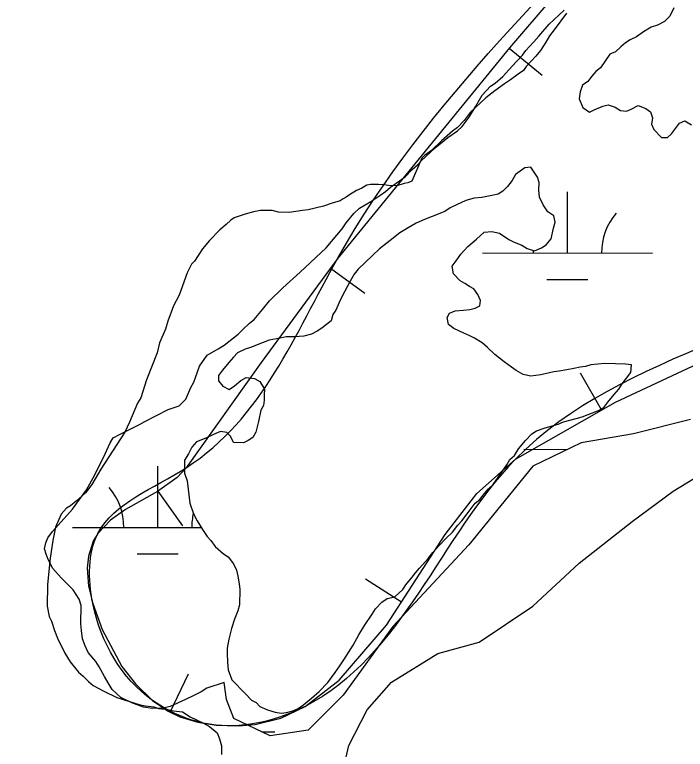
# Model space of a CAD drawing. Extents: x 3187622 to 3225504, y 800805 to 826213.
# Drawn here: x 3194456.1 to 3194850.2, y 816600.8 to 817032.9 of the extents above; entities that cross this region are included whole.
import ezdxf

# ---------------------------------------------------------------- set-up
doc = ezdxf.new("R2010")
doc.units = 0
for name, color, linetype in [('V-BORW-LINE', 7, 'Continuous'), ('V-LEVE-TOET', 7, 'Continuous'), ('V-SITE-VEGE', 7, 'Continuous'), ('V-WETL-SWMP', 7, 'Continuous')]:
    doc.layers.add(name, color=color, linetype=linetype)

msp = doc.modelspace()

# ---------------------------------------------------------------- linework, layer by layer
at = {"layer": 'V-BORW-LINE'}
for p, q in [((3194746.7, 817013.22), (3194766.07, 816997.42)), ((3194641.68, 816883.91), (3194661.85, 816869.14)), ((3194801.01, 816800.43), (3194788.61, 816822.14)), ((3194540.2, 816752.68), (3194554.65, 816732.28)), ((3194683.3, 816687.35), (3194662.32, 816700.94)), ((3194547.46, 816622.65), (3194558.26, 816645.2))]:
    msp.add_line(p, q, dxfattribs=at)
msp.add_lwpolyline([(3194851.12, 817135.17), (3194746.93, 817013.51), (3194645.98, 816889.8), (3194601, 816828.32), (3194556.89, 816766.49), (3194551.48, 816760.67), (3194540, 816752.54), (3194521.09, 816741.86), (3194512.34, 816735.62), (3194504.96, 816727.79), (3194502.26, 816723.25), (3194499.43, 816714.43), (3194498.71, 816707.39), (3194499.47, 816696.71), (3194501.95, 816686.66), (3194507.53, 816671.31), (3194518.95, 816649.5), (3194526.98, 816639.26), (3194537.13, 816629.54), (3194546.23, 816623.24), (3194553.16, 816619.92), (3194563.7, 816616.73), (3194574.39, 816615.09), (3194587.46, 816614.63), (3194597.46, 816615.5), (3194612.39, 816619.14), (3194626.73, 816626.04), (3194646.79, 816641.43), (3194674.62, 816673.95), (3194709.06, 816727.1), (3194727.75, 816751.39), (3194750.38, 816771.52), (3194809.14, 816805.07), (3194902.99, 816848.99)], dxfattribs=at)
for points in [[(3195014.15, 820127.75), (3195051.19, 820036.46), (3195079.12, 820023.13), (3195095.71, 820005.48), (3195110.87, 819937.09), (3195175.18, 819834.09), (3195197.05, 819771.03), (3195216.38, 819742.56), (3195236.04, 819732.06), (3195343.12, 819557.82), (3195386.44, 819443.91), (3195423.7, 819413.93), (3195435.21, 819377.25), (3195508.27, 819247.2), (3195522.81, 819188.06), (3195531.45, 819165.39), (3195561.32, 819136.96), (3195612.02, 819024.14), (3195671.57, 818940.87), (3195804.67, 818724.14), (3195856.56, 818587.84), (3195891.34, 818540.3), (3195946.95, 818432.98), (3195956.46, 818375.34), (3195967.94, 818321.95), (3195990.82, 818279.05), (3196012.85, 818284.02), (3196051.01, 818244.87), (3196059.66, 818210.47), (3196153.95, 818074.67), (3196181.72, 817999.75), (3196229.44, 817932.57), (3196235.77, 817878.6), (3196234, 817870.87), (3196216.51, 817843.18), (3196019.64, 817732.45), (3196013.69, 817705.61), (3195965.94, 817606.89), (3195937.72, 817579.99), (3195806.13, 817496.91), (3195442.67, 817228.37), (3195277.14, 817095.71), (3195161.32, 817066.03), (3195006.88, 816920.63), (3194988.89, 816904.25), (3194750.38, 816771.52), (3194626.73, 816626.04), (3194574.39, 816615.09), (3194537.13, 816629.54), (3194501.95, 816686.66), (3194504.96, 816727.79), (3194556.89, 816766.49), (3194645.98, 816889.8), (3194851.12, 817135.17), (3195025.56, 817293.29), (3195054.54, 817305.11), (3195088.97, 817312.31), (3195131.73, 817304.68), (3195173.61, 817273.69), (3195209.05, 817258.25), (3195260.24, 817261.31), (3195353.01, 817281.39), (3195400.75, 817303.61), (3195373.09, 817435.12), (3195339.33, 817521), (3195289.98, 817592.8), (3195254.4, 817614.07), (3195190.76, 817615.52), (3195163.19, 817607.83), (3195157.18, 817596.8), (3195038.44, 817517.79), (3194984.54, 817508.55), (3194920.16, 817535.33), (3194908.54, 817585.46), (3194818.39, 817760.02), (3194797.87, 817802.86), (3194765.35, 817861.17), (3194714.04, 817919.63), (3194687.02, 818000.29), (3194630.78, 818119.48), (3194667.35, 818141.82), (3194702.39, 818151.49), (3194837.38, 818213.06), (3194902.29, 818255.28), (3194911.56, 818327.13), (3194902.19, 818415.3), (3194985.45, 818303.67), (3195064.11, 818358.96), (3195105.49, 818400.26), (3195062.31, 818499.25), (3195048.25, 818530.37), (3195002.15, 818631.92), (3194941.61, 818693.57), (3194763.92, 818992.26), (3194734, 819033.87), (3194637.04, 819125.69), (3194584.72, 819145.81)], [(3196241.27, 817112.96), (3196187.2, 817101.14), (3196138.75, 817032.74), (3196088.43, 817012.87), (3195953, 816925.99), (3195899.33, 816905.37), (3195781.81, 816806.71), (3195594.28, 816676.7), (3195413.44, 816523.58), (3195389.29, 816511.09), (3195313.02, 816463.37), (3195245.55, 816442.85), (3195222.3, 816414.73), (3195163.29, 816387.92), (3195047.51, 816304.89), (3194935.14, 816249.6), (3194812.99, 816161.04), (3194805.91, 816145.66), (3194746.05, 816094.04), (3194647.8, 816043.7), (3194629.58, 816032.25), (3194591.91, 815986.22), (3194549.08, 815951.34), (3194395.29, 815874.38), (3194258.39, 815765.48), (3194069.15, 815636.55), (3194006.7, 815583.46), (3193831.37, 815468.22), (3193729.92, 815426.83), (3193580.77, 815328.06), (3193563.72, 815307.5), (3193551.24, 815258.96), (3193525.83, 815245.59), (3193501.57, 815240.11), (3193462.89, 815234.89), (3193427.69, 815199.97), (3193352.7, 815199.74), (3193347.08, 815190.96), (3193324.73, 815165.28), (3193207.42, 815103.3), (3193237.1, 814978.4), (3193295.13, 814940.81), (3193324.37, 814933.34), (3193440.81, 814978.41), (3193485.54, 815011.38), (3193578.25, 815059), (3193615.71, 815092.97), (3193655.97, 815109.39), (3193736.38, 815214.03), (3193778.98, 815244.75), (3193816.96, 815264.77), (3194141.69, 815425.78), (3194196.67, 815443.18), (3194301.91, 815498.91), (3194468.77, 815564.75), (3194506.33, 815578.81), (3194775.79, 815754.88), (3194894.14, 815820.02), (3195170.73, 816004.74), (3195286.56, 816071.95), (3195340.18, 816114.84), (3195742.43, 816429.66), (3195817.31, 816477.06), (3196015.71, 816636.79), (3196072.23, 816673.3), (3196182.84, 816763.66), (3196298.35, 816843.98), (3196542.12, 816994.91), (3196608.52, 817020.17), (3196642.12, 817042.71), (3196645.81, 817058.79), (3196635.5, 817099.25), (3196589.31, 817224.53), (3196534.67, 817258.79), (3196478.87, 817245.01), (3196376.28, 817177.57), (3196308.53, 817147.9), (3196241.27, 817112.96)]]:
    msp.add_spline(points, degree=3, dxfattribs=at)
at = {"layer": 'V-LEVE-TOET'}
msp.add_lwpolyline([(3194647.26, 816581.02), (3194652.43, 816603.05), (3194663.22, 816624.16), (3194677.49, 816640.42), (3194704.69, 816657.29), (3194729.06, 816663.88), (3194760.62, 816684.94), (3194787.74, 816710.36), (3194819.03, 816734.84), (3194843.04, 816752.66), (3194877.05, 816773.5), (3194900.62, 816787.16), (3194929.74, 816807.47), (3194952.31, 816824.05), (3194976.08, 816842.11), (3194996.17, 816861.36), (3195035.49, 816889.33), (3195073.34, 816916.57), (3195133.58, 816953.54)], dxfattribs=at)
at = {"layer": 'V-SITE-VEGE'}
for p, q in [((3194780.27, 817033.82), (3194773.08, 817024.05)), ((3194773.08, 817024.05), (3194770.29, 817020.39)), ((3194770.29, 817020.39), (3194768.3, 817016.73)), ((3194768.3, 817016.73), (3194765.11, 817011.85)), ((3194765.11, 817011.85), (3194762.31, 817008.59)), ((3194762.31, 817008.59), (3194756.71, 817002.47)), ((3194756.71, 817002.47), (3194755.12, 817000.03)), ((3194751.91, 816997.98), (3194747.49, 816994.7)), ((3194755.12, 817000.03), (3194751.91, 816997.98)), ((3194747.49, 816994.7), (3194743.88, 816992.24)), ((3194743.88, 816992.24), (3194738.25, 816988.15)), ((3194738.25, 816988.15), (3194733.04, 816984.06)), ((3194733.04, 816984.06), (3194723.82, 816975.48)), ((3194723.82, 816975.48), (3194720.23, 816970.59)), ((3194720.23, 816970.59), (3194716.22, 816966.51)), ((3194713.41, 816964.47), (3194707, 816958.74)), ((3194716.22, 816966.51), (3194713.41, 816964.47)), ((3194707, 816958.74), (3194700.99, 816953.03)), ((3194700.99, 816953.03), (3194696.98, 816950.16)), ((3194695.37, 816948.53), (3194689.46, 816934.92)), ((3194695.77, 816948.94), (3194695.37, 816948.53)), ((3194696.98, 816950.16), (3194695.77, 816948.94)), ((3194665.23, 816933.07), (3194662.94, 816932.65)), ((3194669.79, 816932.99), (3194665.23, 816933.07)), ((3194672.99, 816932.93), (3194669.79, 816932.99)), ((3194684.87, 816933.63), (3194680.74, 816932.34)), ((3194687.16, 816934.05), (3194684.87, 816933.63)), ((3194689.46, 816934.92), (3194687.16, 816934.05)), ((3194656.96, 816929.56), (3194652.8, 816926.9)), ((3194660.17, 816930.88), (3194656.96, 816929.56)), ((3194662.94, 816932.65), (3194660.17, 816930.88)), ((3194675.72, 816932.43), (3194672.99, 816932.93)), ((3194680.74, 816932.34), (3194675.72, 816932.43)), ((3194649.11, 816924.68), (3194647.26, 816923.34)), ((3194650.95, 816925.56), (3194649.11, 816924.68)), ((3194652.8, 816926.9), (3194650.95, 816925.56)), ((3194637.62, 816920.32), (3194628.46, 816918.2)), ((3194642.67, 816922.06), (3194637.62, 816920.32)), ((3194647.26, 816923.34), (3194642.67, 816922.06)), ((3194596.48, 816916.94), (3194591.44, 816915.66)), ((3194600.61, 816917.78), (3194596.48, 816916.94)), ((3194607.45, 816917.66), (3194600.61, 816917.78)), ((3194611.08, 816916.68), (3194607.45, 816917.66)), ((3194617.47, 816916.57), (3194611.08, 816916.68)), ((3194625.26, 816917.8), (3194617.47, 816916.57)), ((3194628.46, 816918.2), (3194625.26, 816917.8)), ((3194583.16, 816912.16), (3194580.38, 816909.47)), ((3194585.01, 816913.49), (3194583.16, 816912.16)), ((3194591.44, 816915.66), (3194585.01, 816913.49)), ((3194580.38, 816909.47), (3194576.67, 816906.34)), ((3194576.67, 816906.34), (3194570.63, 816900.05)), ((3194570.63, 816900.05), (3194566.43, 816895.11)), ((3194566.43, 816895.11), (3194561.74, 816887.89)), ((3194559.88, 816886.09), (3194557.51, 816881.12)), ((3194561.74, 816887.89), (3194559.88, 816886.09)), ((3194557.51, 816881.12), (3194552.71, 816867.97)), ((3194552.71, 816867.97), (3194549.41, 816861.63)), ((3194549.41, 816861.63), (3194546.05, 816852.57)), ((3194546.05, 816852.57), (3194544.6, 816848.03)), ((3194544.6, 816848.03), (3194541.26, 816839.87)), ((3194541.26, 816839.87), (3194539.79, 816833.96)), ((3194539.79, 816833.96), (3194533.57, 816818.1)), ((3194533.57, 816818.1), (3194530.19, 816807.66)), ((3194528.31, 816804.5), (3194523.55, 816793.17)), ((3194530.19, 816807.66), (3194528.31, 816804.5)), ((3194523.55, 816793.17), (3194520.71, 816787.29)), ((3194520.71, 816787.29), (3194506.63, 816765.63)), ((3194506.63, 816765.63), (3194501.45, 816756.59)), ((3194501.45, 816756.59), (3194497.71, 816751.64)), ((3194497.71, 816751.64), (3194492.15, 816746.72)), ((3194488.9, 816744.04), (3194486.6, 816742.71)), ((3194492.15, 816746.72), (3194488.9, 816744.04)), ((3194483.34, 816739.11), (3194480.01, 816731.41)), ((3194486.6, 816742.71), (3194483.34, 816739.11)), ((3194480.01, 816731.41), (3194478.5, 816723.68)), ((3194478.5, 816723.68), (3194476.95, 816713.21)), ((3194476.95, 816713.21), (3194475.3, 816697.72)), ((3194475.3, 816697.72), (3194475.08, 816684.95)), ((3194475.08, 816684.95), (3194476.34, 816678.99)), ((3194476.34, 816678.99), (3194477.66, 816676.23)), ((3194477.66, 816676.23), (3194479.39, 816670.72)), ((3194479.39, 816670.72), (3194481.14, 816666.12)), ((3194481.14, 816666.12), (3194485.54, 816657.37)), ((3194485.54, 816657.37), (3194488.65, 816652.3)), ((3194488.65, 816652.3), (3194493.56, 816646.28)), ((3194493.56, 816646.28), (3194496.26, 816643.95)), ((3194496.26, 816643.95), (3194499.4, 816640.7)), ((3194499.4, 816640.7), (3194502.1, 816638.37)), ((3194502.1, 816638.37), (3194508.43, 816635.06)), ((3194508.43, 816635.06), (3194516.12, 816631.28)), ((3194516.12, 816631.28), (3194529.73, 816626.93)), ((3194529.73, 816626.93), (3194532.92, 816626.41)), ((3194532.92, 816626.41), (3194537.93, 816625.87)), ((3194537.93, 816625.87), (3194540.66, 816624.91)), ((3194540.66, 816624.91), (3194546.12, 816624.35)), ((3194546.12, 816624.35), (3194549.3, 816623.38)), ((3194549.3, 816623.38), (3194554.76, 816622.83)), ((3194554.76, 816622.83), (3194559.28, 816620.01)), ((3194559.28, 816620.01), (3194566.97, 816616.22)), ((3194566.97, 816616.22), (3194570.59, 816614.34)), ((3194570.59, 816614.34), (3194575.09, 816610.6)), ((3194575.09, 816610.6), (3194576.39, 816606.93)), ((3194576.39, 816606.93), (3194577.69, 816602.8)), ((3194577.69, 816602.8), (3194577.6, 816597.78))]:
    msp.add_line(p, q, dxfattribs=at)
at = {"layer": 'V-WETL-SWMP'}
for p, q in [((3194780.93, 816892.67), (3194781.01, 816928.67)), ((3194730.93, 816892.77), (3194830.93, 816892.57)), ((3194768.9, 816877.26), (3194792.9, 816877.21)), ((3194755.29, 816777.29), (3194780.87, 816777.24)), ((3194540.13, 816731.3), (3194540.21, 816767.3)), ((3194490.13, 816731.4), (3194565.78, 816731.24)), ((3194528.1, 816715.89), (3194552.1, 816715.84)), ((3194601.23, 816611.1), (3194609.04, 816611.08))]:
    msp.add_line(p, q, dxfattribs=at)
for points in [[(3194843.48, 817037), (3194841.13, 817032.08), (3194837.91, 817028.97), (3194833.8, 817026.8), (3194830.16, 817025.51), (3194825.59, 817022.89), (3194821.46, 817019.8), (3194817.81, 817018.07), (3194815.07, 817016.31), (3194812.32, 817014.11), (3194809.09, 817011.01), (3194805.91, 817009.71), (3194800.33, 817001.69), (3194797.58, 816999.48), (3194795.26, 816996.82)], [(3194648.49, 816906.9), (3194650.87, 816910.44), (3194655.43, 816915.97), (3194658.7, 816919.08), (3194661.97, 816921.09), (3194665.46, 816923.09), (3194670.7, 816926.66), (3194673.97, 816928.89), (3194677.02, 816931.55), (3194685.53, 816937.56), (3194689.66, 816941.77), (3194692.71, 816944.65), (3194694.89, 816946.87), (3194703.16, 816954.63), (3194710.57, 816960.63), (3194716.24, 816964.64), (3194719.07, 816967.08), (3194723.19, 816972.61), (3194727.08, 816979.02), (3194730.75, 816985.64), (3194735.75, 816990.96), (3194738.37, 816992.74), (3194742.95, 816996.51), (3194746.42, 817000.5), (3194750.99, 817005.37), (3194754.46, 817009.14), (3194756.42, 817011.79), (3194758.59, 817014.23), (3194761.2, 817016.89), (3194764.02, 817020.21), (3194770.1, 817027.29), (3194779.03, 817035.5)], [(3194795.26, 816996.82), (3194792.95, 816993.7), (3194789.74, 816991.5), (3194788.31, 816987.46), (3194787.78, 816983.41), (3194789.94, 816978.39), (3194793.95, 816975.6), (3194796.69, 816976.91), (3194801.7, 816979.07), (3194804.88, 816979.91), (3194808.92, 816978.48), (3194812.04, 816976.61), (3194815.65, 816976.09), (3194818.39, 816977.39), (3194822.49, 816979.57), (3194826.98, 816977.68), (3194829.65, 816975.82), (3194830.94, 816972.18), (3194830.41, 816968.57), (3194831.71, 816965.39), (3194836.14, 816960.78), (3194839.75, 816960.71), (3194842.05, 816962.93), (3194844.37, 816966.05), (3194846.69, 816969.16), (3194849.88, 816970.46), (3194853.9, 816968.12)], [(3194759.33, 816820.39), (3194754.83, 816821.38), (3194750.8, 816823.72), (3194748.13, 816825.58), (3194743.67, 816828.83), (3194738.33, 816832.99), (3194733.89, 816837.15), (3194730.78, 816839.92), (3194726.32, 816842.71), (3194723.64, 816844.12), (3194720.05, 816845.55), (3194714.23, 816848.37), (3194711.11, 816850.69), (3194710.29, 816854.77), (3194711.69, 816857.46), (3194714.88, 816858.75), (3194719.86, 816859.11), (3194723.48, 816859.49), (3194726.66, 816860.33), (3194729.4, 816861.63), (3194729.91, 816864.79), (3194728.17, 816868.43), (3194725.98, 816871.64), (3194723.29, 816873.05), (3194720.62, 816874.91), (3194717.93, 816876.31), (3194713.95, 816880.46), (3194713.13, 816884.99), (3194715.45, 816888.11), (3194718.24, 816892.12), (3194722.39, 816896.56), (3194727.45, 816900.98), (3194732.04, 816904.96), (3194736.57, 816905.32), (3194741.06, 816904.33), (3194746.42, 816900.61), (3194749.55, 816899.2), (3194754.03, 816897.3), (3194757.16, 816895.44), (3194761.65, 816893.99), (3194765.75, 816895.72), (3194768.5, 816897.48), (3194771.27, 816901.04), (3194772.75, 816907.33), (3194773.73, 816910.93), (3194772.89, 816914.56), (3194769.32, 816916.89), (3194766.69, 816921.01), (3194764.52, 816925.57), (3194764.15, 816929.64), (3194764.23, 816934.16), (3194763.39, 816937.34), (3194759.44, 816943.29), (3194755.82, 816942.91), (3194750.32, 816938.94), (3194748.44, 816935.37), (3194745.66, 816931.81), (3194742.9, 816929.15), (3194740.16, 816927.39), (3194736.52, 816926.56), (3194730.63, 816925.32), (3194726.1, 816924.95), (3194721.11, 816923.69), (3194715.63, 816921.09), (3194711.99, 816919.35), (3194708.78, 816917.16), (3194701.49, 816914.13), (3194696.94, 816912.41), (3194691.93, 816910.25), (3194687.36, 816907.63), (3194682.33, 816904.56), (3194676.82, 816900.15), (3194670.4, 816895.3), (3194666.26, 816891.32), (3194657.97, 816883.34), (3194655.65, 816880.23), (3194653.32, 816876.21), (3194650.04, 816870.4), (3194648.64, 816867.71), (3194646.75, 816863.68), (3194644.86, 816859.2), (3194643, 816856.52), (3194642.02, 816852.93), (3194636.52, 816848.52), (3194633.77, 816846.76), (3194630.58, 816845.02), (3194626.03, 816843.75), (3194620.6, 816843.4), (3194615.64, 816843.5), (3194612, 816842.66), (3194605.66, 816841.43), (3194602.02, 816840.15), (3194594.73, 816837.12), (3194591.55, 816836.28), (3194586.99, 816834.11), (3194584.68, 816831.44), (3194581.91, 816828.33), (3194578.21, 816823.89), (3194575.89, 816820.77), (3194575.83, 816817.61), (3194578.47, 816814.39)], [(3194853.27, 816794.88), (3194819.82, 816786.3), (3194788.94, 816781.15), (3194760.64, 816767.42), (3194722.9, 816721.09), (3194678.31, 816673.04), (3194649.14, 816632.71), (3194628.56, 816612.11), (3194606.26, 816608.68), (3194584.82, 816618.98), (3194580.53, 816630.13), (3194579.2, 816640.1), (3194568.92, 816636.71), (3194565.64, 816634.7), (3194561.05, 816632.24), (3194556.46, 816630.22), (3194547.5, 816625.97), (3194543.33, 816625.05), (3194536.97, 816624.77), (3194531.69, 816625.6), (3194524.86, 816628.17), (3194518.46, 816631.4), (3194513.37, 816635.96), (3194510.91, 816639.9), (3194508.9, 816643.61), (3194505.77, 816649.29), (3194503.77, 816652.56), (3194499.32, 816657.79), (3194497.53, 816661.73), (3194495.95, 816665.89), (3194495.25, 816670.71), (3194494.99, 816674.66), (3194495.11, 816685.42), (3194493.98, 816689.14), (3194490.41, 816694.6), (3194485.98, 816699.17), (3194483.32, 816701.78), (3194478.44, 816707.22), (3194475.75, 816712.47), (3194474.62, 816715.53), (3194473.49, 816718.81), (3194474.34, 816722.34), (3194475.63, 816725.2), (3194478.23, 816728.96), (3194489.96, 816742.03), (3194498.2, 816753.52), (3194503.17, 816762.35), (3194509.2, 816774.71), (3194512.21, 816781.11), (3194513.94, 816783.98), (3194517.66, 816785.99), (3194523.12, 816788.68), (3194529.46, 816791.81), (3194532.52, 816793.59), (3194546.28, 816800.75), (3194552.63, 816802.79), (3194556.55, 816806.78), (3194559.56, 816813.61), (3194561.29, 816816.71), (3194562.36, 816819.57), (3194564.71, 816826.18), (3194569.26, 816832.59), (3194575.59, 816836.38), (3194579.08, 816838.61), (3194581.92, 816840.62), (3194584.75, 816842.84), (3194587.37, 816845.06), (3194589.98, 816847.5), (3194594.12, 816851.49), (3194596.73, 816853.71), (3194601.73, 816859.47), (3194605.85, 816864.56), (3194613.68, 816872.32), (3194623.92, 816881.42), (3194639.15, 816895.84), (3194648.49, 816906.9)], [(3194563.39, 816735.16), (3194566.45, 816730.13), (3194569.09, 816726.02), (3194571.3, 816723.71), (3194573.94, 816720.05), (3194578.83, 816715.89), (3194581.51, 816714.03), (3194584.59, 816709.9), (3194586.33, 816706.25), (3194587.16, 816702.62), (3194587.98, 816698.09), (3194588.37, 816694.92), (3194588.19, 816685.88), (3194587.22, 816682.29), (3194585.32, 816677.35), (3194583.41, 816671.97), (3194581.93, 816665.67), (3194580.92, 816660.27), (3194580.86, 816657.11), (3194581.21, 816652.13), (3194581.58, 816647.61), (3194583.72, 816641.69), (3194586.38, 816638.93), (3194589.04, 816636.17), (3194591.7, 816633.4), (3194595.24, 816629.72), (3194597.92, 816628.31), (3194600.14, 816626.01), (3194604.62, 816624.12), (3194609.11, 816622.68), (3194612.71, 816622.15), (3194615.89, 816622.54), (3194619.52, 816623.38), (3194622.25, 816624.68), (3194625, 816626.44), (3194630.5, 816630.85), (3194635.1, 816634.82), (3194640.17, 816640.15), (3194644.35, 816645.94), (3194647.14, 816649.95), (3194649.47, 816653.52), (3194655.05, 816662), (3194658.34, 816668.26), (3194661.6, 816673.62), (3194666.25, 816680.31), (3194668.12, 816683.44), (3194671.81, 816687.43), (3194675.02, 816689.63), (3194679.55, 816690.45), (3194681.85, 816692.66), (3194684.16, 816694.88), (3194686.01, 816697.55), (3194689.71, 816702), (3194691.57, 816704.67), (3194693.88, 816707.34), (3194698.97, 816713.11), (3194701.75, 816716.68), (3194705.44, 816720.67), (3194709.59, 816725.11), (3194713.27, 816728.65), (3194716.51, 816732.66), (3194718.82, 816735.32), (3194722.53, 816740.22), (3194726.7, 816745.56), (3194729.46, 816747.77), (3194732.24, 816751.33), (3194734.55, 816754), (3194737.31, 816756.65), (3194745.21, 816768.25), (3194747.08, 816771.38), (3194749.84, 816773.58), (3194752.17, 816777.6), (3194756.33, 816782.49), (3194760.02, 816786.49), (3194762.77, 816788.24), (3194767.77, 816789.95), (3194775.5, 816792.06), (3194778.68, 816793.36), (3194785.95, 816795.48), (3194789.58, 816796.31), (3194799.15, 816800.19), (3194802.34, 816801.94), (3194804.66, 816805.06), (3194808.36, 816809.5), (3194811.14, 816812.61), (3194813, 816815.74), (3194818.1, 816822.42), (3194818.64, 816826.93), (3194815.04, 816827.45), (3194809.17, 816827.56), (3194802.84, 816827.68), (3194798.77, 816827.31), (3194794.69, 816826.94), (3194791.52, 816826.09), (3194788.35, 816825.7), (3194784.71, 816824.87), (3194780.63, 816824.04), (3194776.1, 816823.23), (3194772.93, 816822.84), (3194765.21, 816821.18), (3194759.33, 816820.39)], [(3194578.47, 816814.39), (3194582.05, 816812.52), (3194585.26, 816814.71), (3194588.93, 816817.81), (3194592.13, 816819.55), (3194597.09, 816819), (3194600.21, 816817.14), (3194602.84, 816812.57), (3194602.78, 816809.41), (3194602.72, 816806.24), (3194602.2, 816803.09), (3194600.8, 816800.41), (3194599.31, 816793.66), (3194597.83, 816787.36), (3194595.96, 816784.23), (3194593.22, 816782.48), (3194590.48, 816781.18), (3194584.61, 816781.29), (3194582.88, 816784.94), (3194580.66, 816787.24), (3194577.06, 816787.76), (3194572.96, 816786.03), (3194568.4, 816783.86), (3194562.93, 816781.71), (3194560.16, 816778.6), (3194558.28, 816774.57), (3194555.95, 816771), (3194555.87, 816766.94), (3194555.8, 816763.32), (3194557.52, 816758.77), (3194559.07, 816745.64), (3194561.21, 816739.27), (3194563.39, 816735.16)]]:
    msp.add_lwpolyline(points, dxfattribs=at)
for centre, start, end in [((3194836.18, 816893.03), 139.1115, 180.6551), ((3194725.69, 816893.26), 359.1115, 1.5796), ((3194484.89, 816731.88), 359.1115, 40.6551), ((3194595.38, 816731.66), 166.7983, 180.6551)]:
    msp.add_arc(centre, 35.25, start, end, dxfattribs=at)

doc.saveas('drawing.dxf')
